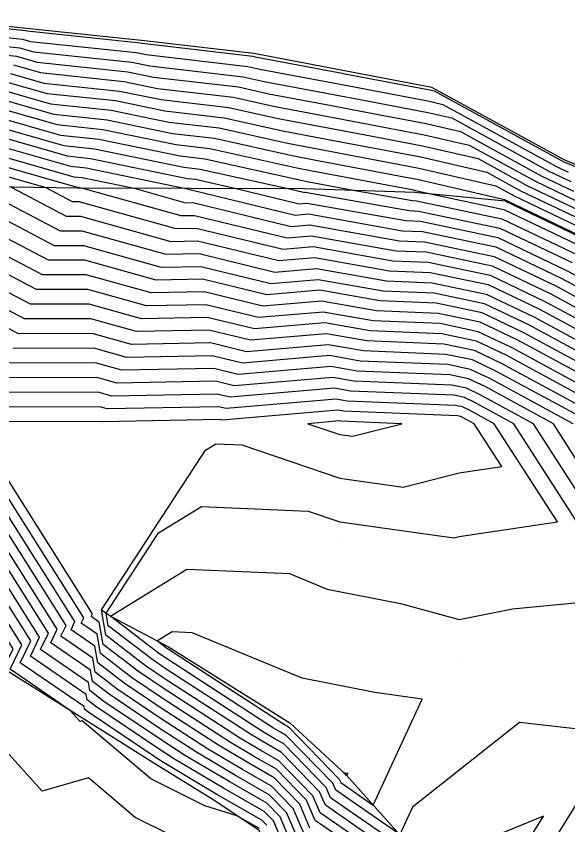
# Model space of a CAD drawing. Extents: x 2188792 to 2191981, y 386090 to 389710.
# Drawn here: x 2191323.1 to 2191369.4, y 389186.7 to 389254.5 of the extents above; entities that cross this region are included whole.
import ezdxf

# ---------------------------------------------------------------- set-up
doc = ezdxf.new("R2010")
doc.units = 0
for name, color, linetype in [('DTM Contours Major', 7, 'Continuous'), ('DTM Contours Minor', 7, 'Continuous'), ('Exist DTM QL2 LIDAR Elevation Point', 7, 'Continuous'), ('PH Exist DTM Breakline', 7, 'Continuous')]:
    doc.layers.add(name, color=color, linetype=linetype)

msp = doc.modelspace()

# ---------------------------------------------------------------- linework, layer by layer
at = {"layer": 'DTM Contours Major'}
for points in [[(2191314.623, 389253.516), (2191323.614, 389252.565), (2191324.284, 389252.375), (2191333.144, 389251.437), (2191333.977, 389251.266), (2191342.522, 389250.274), (2191343.509, 389250.055), (2191350.121, 389248.8), (2191351.288, 389248.58), (2191357.765, 389247.351), (2191358.876, 389247.094), (2191368.361, 389241.904), (2191369.387, 389241.414)], [(2191322.337, 389248.962), (2191325.682, 389248.009), (2191331.399, 389247.404), (2191335.562, 389246.546), (2191340.517, 389245.971), (2191345.448, 389244.873), (2191348.655, 389244.264), (2191354.484, 389243.163), (2191357.016, 389242.682), (2191362.568, 389241.398), (2191365.393, 389239.852), (2191370.52, 389237.402)], [(2191321.06, 389245.359), (2191327.081, 389243.643), (2191329.654, 389243.371), (2191337.148, 389241.826), (2191338.512, 389241.667), (2191346.003, 389239.999), (2191347.175, 389239.715), (2191347.315, 389239.727), (2191356.046, 389238.18), (2191356.829, 389238.148), (2191363.659, 389236.71), (2191369.712, 389233.823)], [(2191319.782, 389241.756), (2191325.572, 389240.106), (2191327.773, 389238.952), (2191328.339, 389238.953), (2191336.473, 389236.681), (2191338.168, 389236.714), (2191345.467, 389234.941), (2191348.002, 389235.159), (2191354.678, 389233.976), (2191357.65, 389233.855), (2191362.835, 389232.763), (2191367.431, 389230.571), (2191370.665, 389228.822)], [(2191370.446, 389224.456), (2191365.15, 389227.32), (2191362.011, 389228.816), (2191358.47, 389229.562), (2191353.311, 389229.773), (2191348.689, 389230.591), (2191343.759, 389230.168), (2191338.843, 389231.362), (2191334.412, 389231.275), (2191328.965, 389232.797), (2191325.28, 389232.791), (2191319.448, 389235.848)], [(2191369.807, 389220.315), (2191362.869, 389224.068), (2191361.187, 389224.87), (2191359.29, 389225.269), (2191351.944, 389225.569), (2191349.377, 389226.024), (2191342.052, 389225.394), (2191339.517, 389226.01), (2191332.351, 389225.87), (2191329.591, 389226.641), (2191322.787, 389226.629)], [(2191353.661, 389185.092), (2191349.02, 389188.31), (2191348.529, 389189.454), (2191345.326, 389192.746), (2191344.18, 389193.403), (2191342.813, 389194.213), (2191335.591, 389198.897), (2191333.936, 389200.013), (2191330.588, 389202.584), (2191330.234, 389204.694), (2191338.972, 389218.096), (2191339.842, 389218.633), (2191342.011, 389218.539), (2191350.236, 389215.742), (2191355.549, 389215.002), (2191360.237, 389216.201), (2191363.822, 389216.73), (2191361.514, 389220.315), (2191360.588, 389220.816), (2191360.363, 389220.923), (2191360.11, 389220.977), (2191350.577, 389221.365), (2191350.064, 389221.456), (2191340.344, 389220.621), (2191340.192, 389220.658), (2191330.291, 389220.465), (2191330.217, 389220.485), (2191320.294, 389220.468)], [(2191336.153, 389185.742), (2191333.057, 389187.275), (2191329.136, 389190.605), (2191325.248, 389189.499), (2191321.673, 389193.44), (2191320.155, 389197.896), (2191321.978, 389199.699), (2191322.817, 389201.446), (2191320.233, 389205.53), (2191315.669, 389205.819), (2191313.124, 389205.919), (2191307.955, 389205.628), (2191304.571, 389208.012), (2191300.231, 389207.739), (2191294.164, 389214.248), (2191290.23, 389214.49), (2191282.871, 389212.956), (2191280.229, 389212.619), (2191278.408, 389210.315), (2191280.229, 389205.73), (2191282.951, 389200.313), (2191283.956, 389194.04), (2191284.867, 389190.313), (2191286.048, 389184.493)], [(2191346.865, 389185.134), (2191345.765, 389187.699), (2191344.304, 389189.201), (2191341.522, 389190.794), (2191338.203, 389192.762), (2191335.164, 389194.733), (2191330.954, 389197.569), (2191329.477, 389198.704), (2191329.321, 389199.635), (2191325.977, 389201.929), (2191326.526, 389203.07), (2191320.233, 389213.015)]]:
    msp.add_lwpolyline(points, dxfattribs=at)
at = {"layer": 'DTM Contours Minor'}
for points in [[(2191314.354, 389254.292), (2191323.869, 389253.286), (2191324.004, 389253.248), (2191333.493, 389252.244), (2191333.66, 389252.21), (2191342.923, 389251.135), (2191343.121, 389251.091), (2191350.414, 389249.708), (2191350.648, 389249.663), (2191357.915, 389248.285), (2191358.138, 389248.234), (2191368.955, 389242.314), (2191369.16, 389242.216), (2191376.635, 389239.172)], [(2191314.891, 389252.74), (2191323.359, 389251.845), (2191324.563, 389251.501), (2191332.795, 389250.631), (2191334.294, 389250.322), (2191342.121, 389249.414), (2191343.897, 389249.018), (2191349.828, 389247.893), (2191351.927, 389247.496), (2191357.615, 389246.418), (2191359.614, 389245.955), (2191367.767, 389241.494), (2191369.614, 389240.612)], [(2191315.159, 389251.964), (2191323.103, 389251.124), (2191324.843, 389250.628), (2191332.446, 389249.824), (2191334.611, 389249.378), (2191341.72, 389248.553), (2191344.284, 389247.982), (2191349.534, 389246.986), (2191352.566, 389246.413), (2191357.465, 389245.484), (2191360.353, 389244.816), (2191367.174, 389241.083), (2191369.84, 389239.809)], [(2191322.848, 389250.403), (2191325.123, 389249.755), (2191332.097, 389249.018), (2191334.928, 389248.434), (2191341.319, 389247.692), (2191344.672, 389246.945), (2191349.241, 389246.079), (2191353.206, 389245.33), (2191357.316, 389244.55), (2191361.091, 389243.677), (2191366.58, 389240.673), (2191370.067, 389239.007)], [(2191322.592, 389249.683), (2191325.402, 389248.882), (2191331.748, 389248.211), (2191335.245, 389247.49), (2191340.918, 389246.832), (2191345.06, 389245.909), (2191348.948, 389245.172), (2191353.845, 389244.246), (2191357.166, 389243.616), (2191361.829, 389242.538), (2191365.986, 389240.263), (2191370.293, 389238.205)], [(2191322.081, 389248.241), (2191325.962, 389247.136), (2191331.05, 389246.598), (2191335.879, 389245.602), (2191340.116, 389245.11), (2191345.836, 389243.836), (2191348.362, 389243.357), (2191355.124, 389242.079), (2191356.866, 389241.749), (2191363.306, 389240.259), (2191364.799, 389239.442), (2191370.746, 389236.6)], [(2191321.826, 389247.521), (2191326.242, 389246.263), (2191330.701, 389245.791), (2191336.196, 389244.658), (2191339.715, 389244.25), (2191346.224, 389242.8), (2191348.068, 389242.45), (2191355.763, 389240.996), (2191356.716, 389240.815), (2191364.044, 389239.12), (2191364.206, 389239.032), (2191370.973, 389235.798)], [(2191321.571, 389246.8), (2191326.521, 389245.39), (2191330.352, 389244.985), (2191336.513, 389243.714), (2191339.314, 389243.389), (2191346.612, 389241.763), (2191347.775, 389241.543), (2191356.403, 389239.912), (2191356.567, 389239.881), (2191357.989, 389239.552), (2191363.989, 389238.288), (2191370.625, 389235.124)], [(2191321.315, 389246.08), (2191326.801, 389244.517), (2191330.003, 389244.178), (2191336.831, 389242.77), (2191338.913, 389242.528), (2191347, 389240.727), (2191347.482, 389240.636), (2191351.644, 389239.849), (2191356.319, 389239.021), (2191356.665, 389239.007), (2191363.824, 389237.499), (2191370.168, 389234.473)], [(2191320.804, 389244.638), (2191327.36, 389242.77), (2191329.305, 389242.565), (2191337.465, 389240.882), (2191338.111, 389240.807), (2191341.66, 389240.016), (2191346.833, 389238.76), (2191347.452, 389238.813), (2191355.772, 389237.339), (2191356.994, 389237.29), (2191363.495, 389235.92), (2191369.256, 389233.173), (2191370.84, 389232.316)], [(2191320.549, 389243.918), (2191327.64, 389241.897), (2191328.956, 389241.758), (2191337.317, 389240.034), (2191337.709, 389239.924), (2191337.764, 389239.925), (2191346.492, 389237.805), (2191347.59, 389237.9), (2191355.499, 389236.499), (2191357.158, 389236.431), (2191363.33, 389235.131), (2191368.8, 389232.522), (2191370.796, 389231.442)], [(2191320.293, 389243.197), (2191327.92, 389241.024), (2191328.607, 389240.951), (2191332.973, 389240.051), (2191337.297, 389238.843), (2191337.898, 389238.855), (2191346.15, 389236.851), (2191347.727, 389236.986), (2191355.225, 389235.658), (2191357.322, 389235.572), (2191363.165, 389234.342), (2191368.343, 389231.872), (2191370.753, 389230.569)], [(2191320.038, 389242.476), (2191328.2, 389240.151), (2191328.258, 389240.145), (2191328.63, 389240.068), (2191336.885, 389237.762), (2191338.033, 389237.784), (2191345.808, 389235.896), (2191347.865, 389236.073), (2191354.952, 389234.817), (2191357.486, 389234.714), (2191363, 389233.552), (2191367.887, 389231.222), (2191370.709, 389229.696)], [(2191319.72, 389240.187), (2191326.776, 389236.488), (2191328.589, 389236.491), (2191335.648, 389234.519), (2191338.438, 389234.573), (2191344.784, 389233.032), (2191348.277, 389233.332), (2191354.132, 389232.295), (2191357.978, 389232.138), (2191362.506, 389231.184), (2191366.519, 389229.271), (2191370.577, 389227.076)], [(2191322.646, 389240.147), (2191327.275, 389237.72), (2191328.464, 389237.722), (2191336.06, 389235.6), (2191338.303, 389235.643), (2191345.125, 389233.986), (2191348.14, 389234.245), (2191354.405, 389233.136), (2191357.814, 389232.997), (2191362.671, 389231.974), (2191366.975, 389229.921), (2191370.621, 389227.949)], [(2191319.293, 389238.917), (2191326.278, 389235.255), (2191328.715, 389235.26), (2191335.236, 389233.438), (2191338.573, 389233.503), (2191344.442, 389232.077), (2191348.414, 389232.418), (2191353.858, 389231.454), (2191358.142, 389231.28), (2191362.341, 389230.395), (2191366.062, 389228.62), (2191370.533, 389226.202)], [(2191370.489, 389225.329), (2191365.606, 389227.97), (2191362.176, 389229.606), (2191358.306, 389230.421), (2191353.585, 389230.613), (2191348.552, 389231.505), (2191344.101, 389231.122), (2191338.708, 389232.432), (2191334.824, 389232.356), (2191328.84, 389234.028), (2191325.779, 389234.023), (2191319.371, 389237.382)], [(2191370.402, 389223.582), (2191364.694, 389226.669), (2191361.847, 389228.027), (2191358.634, 389228.704), (2191353.038, 389228.932), (2191348.827, 389229.678), (2191343.418, 389229.213), (2191338.978, 389230.292), (2191334, 389230.194), (2191329.09, 389231.566), (2191324.782, 389231.558), (2191319.526, 389234.314)], [(2191370.358, 389222.709), (2191364.238, 389226.019), (2191361.682, 389227.238), (2191358.798, 389227.845), (2191352.764, 389228.091), (2191348.964, 389228.764), (2191343.076, 389228.258), (2191339.112, 389229.221), (2191333.588, 389229.113), (2191329.215, 389230.335), (2191324.283, 389230.326), (2191319.603, 389232.779)], [(2191370.314, 389221.835), (2191363.781, 389225.369), (2191361.517, 389226.448), (2191358.962, 389226.987), (2191352.491, 389227.25), (2191349.102, 389227.851), (2191342.735, 389227.304), (2191339.247, 389228.151), (2191333.176, 389228.032), (2191329.34, 389229.104), (2191323.785, 389229.094), (2191319.681, 389231.245)], [(2191370.27, 389220.962), (2191363.325, 389224.718), (2191361.352, 389225.659), (2191359.126, 389226.128), (2191352.218, 389226.41), (2191349.239, 389226.937), (2191342.393, 389226.349), (2191339.382, 389227.08), (2191332.763, 389226.951), (2191329.466, 389227.872), (2191323.286, 389227.861), (2191319.758, 389229.711)], [(2191370.238, 389217.07), (2191368.148, 389220.315), (2191362.413, 389223.418), (2191361.023, 389224.08), (2191359.454, 389224.411), (2191351.671, 389224.728), (2191349.514, 389225.11), (2191341.71, 389224.44), (2191339.652, 389224.94), (2191331.939, 389224.789), (2191329.716, 389225.41), (2191322.289, 389225.397)], [(2191370.238, 389214.494), (2191366.49, 389220.315), (2191361.957, 389222.767), (2191360.858, 389223.291), (2191359.618, 389223.552), (2191351.397, 389223.887), (2191349.652, 389224.197), (2191341.369, 389223.485), (2191339.787, 389223.869), (2191331.527, 389223.708), (2191329.841, 389224.179), (2191321.79, 389224.165)], [(2191370.238, 389211.917), (2191364.831, 389220.315), (2191361.5, 389222.117), (2191360.693, 389222.502), (2191359.782, 389222.694), (2191351.124, 389223.047), (2191349.789, 389223.283), (2191341.027, 389222.53), (2191339.922, 389222.799), (2191331.115, 389222.627), (2191329.966, 389222.948), (2191321.292, 389222.932)], [(2191354.629, 389185.354), (2191349.451, 389188.946), (2191349.082, 389189.805), (2191345.53, 389193.455), (2191344.712, 389193.924), (2191343.736, 389194.503), (2191335.676, 389199.73), (2191334.532, 389200.501), (2191330.81, 389203.36), (2191330.632, 389204.421), (2191335.026, 389211.159), (2191338.616, 389213.375), (2191347.563, 389212.988), (2191350.236, 389212.078), (2191359.805, 389210.746), (2191360.237, 389210.857), (2191368.478, 389212.074), (2191363.172, 389220.315), (2191361.044, 389221.466), (2191360.528, 389221.713), (2191359.946, 389221.835), (2191350.85, 389222.206), (2191349.927, 389222.369), (2191340.686, 389221.576), (2191340.057, 389221.728), (2191330.703, 389221.546), (2191330.091, 389221.716), (2191320.793, 389221.7)], [(2191350.304, 389220.524), (2191350.202, 389220.542), (2191347.559, 389220.315), (2191350.236, 389219.405), (2191351.293, 389219.258), (2191355.429, 389220.315), (2191350.304, 389220.524)], [(2191352.692, 389184.829), (2191348.589, 389187.675), (2191347.976, 389189.103), (2191345.122, 389192.037), (2191343.648, 389192.881), (2191341.891, 389193.923), (2191335.505, 389198.065), (2191333.339, 389199.524), (2191330.366, 389201.808), (2191330.051, 389203.682), (2191329.382, 389204.141), (2191329.492, 389204.369), (2191320.233, 389219.003)], [(2191351.724, 389184.567), (2191348.158, 389187.04), (2191347.424, 389188.752), (2191344.917, 389191.328), (2191343.117, 389192.359), (2191340.969, 389193.632), (2191335.42, 389197.232), (2191332.743, 389199.035), (2191330.144, 389201.032), (2191329.869, 389202.67), (2191328.531, 389203.588), (2191328.751, 389204.044), (2191320.233, 389217.506)], [(2191347.727, 389186.405), (2191346.871, 389188.401), (2191344.713, 389190.619), (2191342.585, 389191.838), (2191340.047, 389193.342), (2191335.335, 389196.399), (2191332.147, 389198.546), (2191329.921, 389200.256), (2191329.686, 389201.659), (2191327.68, 389203.035), (2191328.009, 389203.719), (2191320.233, 389216.009)], [(2191347.296, 389185.769), (2191346.318, 389188.05), (2191344.509, 389189.91), (2191342.053, 389191.316), (2191339.125, 389193.052), (2191335.249, 389195.566), (2191331.551, 389198.058), (2191329.699, 389199.48), (2191329.503, 389200.647), (2191326.828, 389202.482), (2191327.267, 389203.395), (2191320.233, 389214.512)], [(2191346.434, 389184.499), (2191345.212, 389187.348), (2191344.1, 389188.492), (2191340.99, 389190.273), (2191337.281, 389192.471), (2191335.078, 389193.9), (2191330.358, 389197.08), (2191329.255, 389197.928), (2191329.138, 389198.623), (2191325.126, 389201.376), (2191325.784, 389202.745), (2191320.233, 389211.518)], [(2191346.003, 389183.864), (2191344.659, 389186.997), (2191343.895, 389187.783), (2191340.458, 389189.751), (2191336.359, 389192.181), (2191334.993, 389193.067), (2191329.762, 389196.591), (2191329.032, 389197.152), (2191328.955, 389197.611), (2191324.274, 389200.823), (2191325.042, 389202.42), (2191320.233, 389210.021)], [(2191344.106, 389186.647), (2191343.691, 389187.073), (2191339.926, 389189.229), (2191335.437, 389191.891), (2191334.907, 389192.235), (2191329.165, 389196.103), (2191328.81, 389196.376), (2191328.773, 389196.599), (2191323.423, 389200.27), (2191324.301, 389202.095), (2191320.233, 389208.524)], [(2191370.238, 389194.704), (2191365.305, 389195.245), (2191356.32, 389188.15), (2191355.259, 389185.851), (2191349.882, 389189.581), (2191349.635, 389190.156), (2191345.735, 389194.164), (2191345.244, 389194.446), (2191344.658, 389194.793), (2191335.762, 389200.563), (2191335.128, 389200.99), (2191331.033, 389204.136), (2191331.031, 389204.148), (2191331.079, 389204.223), (2191337.389, 389208.117), (2191346, 389207.744), (2191349.159, 389206.441), (2191355.31, 389205.241), (2191360.237, 389203.905), (2191364.711, 389204.788), (2191370.238, 389205.33)], [(2191343.487, 389186.364), (2191341.604, 389187.442), (2191338.91, 389188.27), (2191334.371, 389190.518), (2191328.625, 389195.398), (2191328.439, 389195.345), (2191327.606, 389196.263), (2191322.572, 389199.717), (2191323.559, 389201.77), (2191320.233, 389207.027)], [(2191357.137, 389197.225), (2191353.171, 389197.783), (2191347.082, 389198.971), (2191337.831, 389202.787), (2191336.162, 389202.86), (2191334.923, 389202.095), (2191335.724, 389201.479), (2191335.847, 389201.396), (2191345.58, 389195.083), (2191345.775, 389194.968), (2191345.939, 389194.874), (2191350.188, 389190.507), (2191350.313, 389190.216), (2191353.031, 389188.331), (2191357.137, 389197.225)], [(2191350.55, 389191.053), (2191350.893, 389191.005), (2191350.803, 389190.81), (2191350.743, 389190.851), (2191350.741, 389190.858), (2191350.55, 389191.053)], [(2191365.046, 389180.312), (2191370.238, 389188.624)], [(2191362.894, 389180.312), (2191367.314, 389187.389), (2191357.486, 389183.372)]]:
    msp.add_lwpolyline(points, dxfattribs=at)
at = {"layer": 'Exist DTM QL2 LIDAR Elevation Point'}
for p, q in [((2191330.234, 389220.315), (2191330.234, 389220.315)), ((2191340.235, 389220.315), (2191340.235, 389220.315)), ((2191350.236, 389220.315), (2191350.236, 389220.315)), ((2191360.237, 389220.315), (2191360.237, 389220.315)), ((2191350.236, 389210.315), (2191350.236, 389210.315)), ((2191360.237, 389210.315), (2191360.237, 389210.315)), ((2191360.237, 389200.313), (2191360.237, 389200.313))]:
    msp.add_line(p, q, dxfattribs=at)
at = {"layer": 'PH Exist DTM Breakline'}
for points in [[(2191424.971, 389201.112), (2191418.34, 389209.982), (2191413.156, 389220.175), (2191405.637, 389225.028), (2191398.117, 389229.881), (2191391.014, 389233.014), (2191383.911, 389236.147), (2191376.808, 389239.279), (2191369.104, 389242.417), (2191357.952, 389248.519), (2191350.488, 389249.935), (2191343.023, 389251.351), (2191333.58, 389252.446), (2191323.934, 389253.467), (2191314.287, 389254.487), (2191305.34, 389254.179), (2191296.394, 389253.872), (2191284.843, 389249.494), (2191275.57, 389244.621), (2191271.053, 389243.283), (2191265.073, 389243.218)], [(2191364.134, 389238.982), (2191356.535, 389239.687), (2191347.275, 389239.994), (2191337.75, 389240.032), (2191328.226, 389240.07), (2191319.229, 389240.194), (2191310.232, 389240.317), (2191302.856, 389239.98), (2191298.489, 389239.923), (2191293.688, 389239.924), (2191288.443, 389239.13), (2191283.303, 389237.387), (2191275.799, 389234.534)], [(2191364.134, 389238.982), (2191371.009, 389235.671), (2191376.197, 389233.434)], [(2191330.234, 389204.694), (2191331.035, 389204.145), (2191335.868, 389201.596), (2191346.042, 389195.229), (2191350.753, 389190.865), (2191355.495, 389185.589), (2191360.237, 389180.312)], [(2191346.049, 389180.312), (2191345.3, 389182.826), (2191343.447, 389186.228), (2191339.511, 389188.821), (2191334.853, 389191.707), (2191328.599, 389195.638), (2191322.345, 389199.57), (2191320.233, 389200.313), (2191314.127, 389200.923), (2191307.179, 389200.618), (2191300.231, 389200.313)]]:
    msp.add_lwpolyline(points, dxfattribs=at)

doc.saveas('drawing.dxf')
